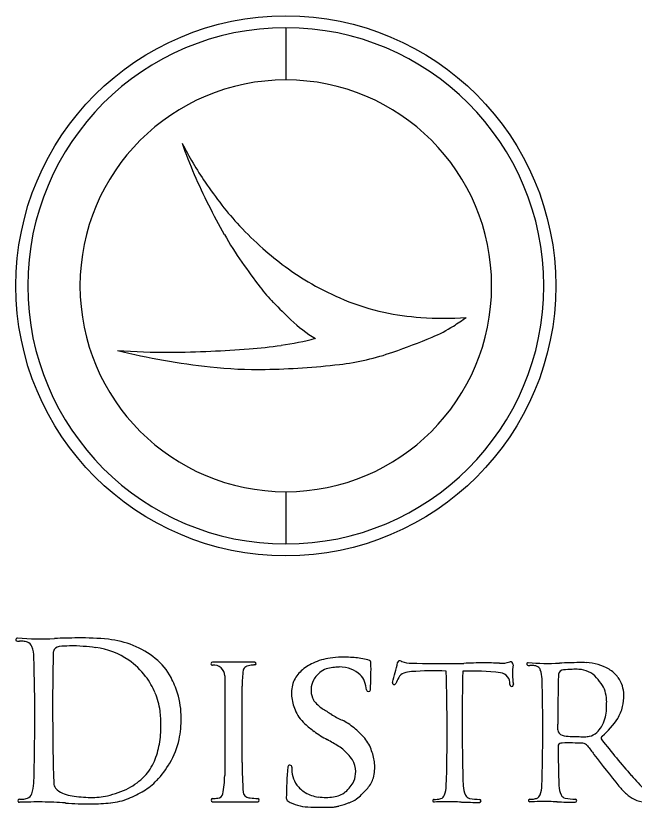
# Model space of a CAD drawing. Extents: x -21.1 to 50.3, y 0 to 22.1.
# Drawn here: x 24.981 to 26.012, y 5.888 to 7.207 of the extents above; entities that cross this region are included whole.
import ezdxf

# ---------------------------------------------------------------- set-up
doc = ezdxf.new("R2010")
doc.units = 0
doc.layers.add('SH_Text', color=7, linetype='Continuous')

msp = doc.modelspace()

# ---------------------------------------------------------------- linework, layer by layer
at = {"layer": 'SH_Text'}
for p, q in [((25.431, 7.1871), (25.431, 7.1)), ((25.431, 7.1871), (25.431, 7.1)), ((25.431, 6.4138), (25.431, 6.3267)), ((25.431, 6.4138), (25.431, 6.3267)), ((25.3791, 6.1295), (25.3086, 6.1295)), ((25.3291, 6.1068), (25.3291, 5.9409)), ((25.3581, 5.9626), (25.3581, 6.0895)), ((25.7251, 6.0259), (25.7251, 6.0135)), ((25.8846, 6.0167), (25.8846, 6.0263)), ((25.8848, 5.9896), (25.8848, 5.9896)), ((25.309, 5.8972), (25.3842, 5.8972)), ((25.8377, 5.897), (25.8377, 5.897))]:
    msp.add_line(p, q, dxfattribs=at)
msp.add_circle((25.431, 6.7569), 0.45, dxfattribs=at)
for centre, radius, start, end in [((25.431, 6.7569), 0.4302, 90, 270), ((25.431, 6.7569), 0.4302, 270, 90), ((25.431, 6.7569), 0.3431, 90, 270), ((25.431, 6.7569), 0.3431, 270, 90), ((26.1018, 7.2959), 0.896, 199.6558, 206.8047), ((25.7705, 7.2552), 0.5749, 206.9644, 214.4794), ((25.9925, 7.4077), 0.8442, 214.4794, 217.6878), ((26.3864, 7.4397), 1.2148, 206.8047, 209.4394), ((25.698, 7.1802), 0.4721, 217.6878, 223.2241), ((25.7873, 7.2641), 0.5946, 223.2241, 228.4195), ((25.8014, 7.1095), 0.543, 209.4394, 215.2462), ((25.759, 7.2322), 0.552, 228.4195, 233.3994), ((26.6448, 7.7055), 1.5758, 215.2462, 217.1177), ((25.6862, 7.1342), 0.4299, 233.3994, 240.4377), ((25.5886, 6.9062), 0.2513, 217.1177, 224.7627), ((25.7196, 7.1929), 0.4975, 240.4377, 247.3582), ((26.9898, 8.2958), 2.2247, 224.7627, 225.8292), ((25.6751, 7.0864), 0.3821, 247.3582, 257.8225), ((25.6868, 7.1407), 0.4376, 257.8225, 265.9502), ((25.5808, 6.8454), 0.2026, 225.8292, 240.3301), ((25.6927, 7.2235), 0.5206, 265.9502, 274.2907), ((25.4608, 7.08), 0.4631, 302.6005, 305.7894), ((25.5893, 6.8792), 0.2247, 292.3898, 302.6005), ((25.3532, 7.1523), 0.4994, 278.0351, 284.7793), ((25.171, 7.8944), 1.3228, 289.3512, 292.3898), ((25.4442, 7.8666), 1.2525, 256.43, 263.6242), ((25.2309, 7.7426), 1.0964, 265.7851, 270.3528), ((25.2268, 8.4069), 1.7608, 270.3528, 272.5795), ((25.2237, 8.475), 1.8289, 272.5795, 274.577), ((25.2988, 7.5375), 0.8885, 274.577, 278.0351), ((25.4726, 7.0357), 0.4126, 276.6516, 289.3512), ((25.3842, 7.3302), 0.7127, 263.6242, 271.0101), ((25.3746, 7.8761), 1.2587, 271.0101, 276.6516), ((24.9836, 6.1673), 0.00269, 85.6429, 267.986), ((24.988, 6.2905), 0.126, 267.986, 269.6056), ((25.023, 6.6834), 0.5149, 265.6429, 272.4818), ((24.9858, 5.9743), 0.1903, 87.8585, 89.6056), ((24.9919, 6.1388), 0.0257, 70.7604, 87.8585), ((24.9964, 6.1516), 0.012, 19.7623, 70.7604), ((25.0978, 4.9579), 1.2123, 90.6415, 92.4818), ((25.0894, 5.7063), 0.4638, 84.3199, 90.6415), ((25.1206, 6.02), 0.1485, 51.3332, 84.3199), ((24.9532, 6.1361), 0.058, 1.7776, 19.7623), ((25.0538, 6.1452), 0.0106, 166.7992, 178.862), ((25.0538, 6.1452), 0.0106, 94.329, 166.7992), ((25.0845, 5.7404), 0.4166, 91.9186, 94.329), ((25.0768, 5.9697), 0.1871, 84.8974, 91.9186), ((25.0415, 5.5742), 0.5842, 82.8496, 84.8974), ((25.0987, 6.0305), 0.1244, 55.5454, 82.8496), ((21.5227, 6.0363), 3.4899, 358.2224, 1.6678), ((29.5362, 6.0562), 4.4939, 178.862, 181.6334), ((25.1015, 6.0345), 0.1195, 36.7351, 55.5454), ((25.1505, 6.0574), 0.1007, 27.6817, 51.3332), ((25.5181, 6.0388), 0.0986, 97.7579, 114.943), ((25.526, 5.9805), 0.1575, 90.9607, 97.7579), ((25.527, 5.9243), 0.2137, 84.4389, 90.9607), ((25.535, 6.0068), 0.1308, 74.3106, 84.4389), ((25.5694, 6.1295), 0.0034, 1.4094, 74.3106), ((25.3086, 6.127), 0.00249, 90, 277.32), ((25.3112, 6.1068), 0.0179, 0, 97.32), ((25.3671, 6.1155), 0.00718, 114.8736, 172.0456), ((25.3765, 6.0951), 0.0297, 95.8947, 114.8736), ((25.3954, 5.9124), 0.2134, 94.3316, 95.8947), ((25.3791, 6.1273), 0.0022, 274.3316, 90), ((25.5093, 6.0576), 0.0779, 114.943, 132.4657), ((25.5238, 6.0243), 0.0974, 92.1779, 105.0764), ((25.5219, 6.074), 0.0477, 67.6502, 92.1779), ((25.0492, 6.1167), 0.5238, 356.3798, 1.4094), ((25.0459, 6.2579), 0.5858, 343.9543, 347.2977), ((25.621, 6.1282), 0.00377, 57.0565, 167.2977), ((25.6263, 6.1364), 0.00594, 237.0565, 249.7887), ((25.641, 6.1761), 0.0483, 249.7887, 269.4589), ((25.7506, 17.7849), 11.6575, 269.45892, 269.81615), ((25.7142, 6.4367), 0.3094, 269.8161, 272.4818), ((25.7721, 5.1013), 1.0273, 90.6415, 92.4818), ((25.765, 5.7355), 0.393, 86.7596, 90.6415), ((25.7899, 6.1764), 0.0485, 266.7596, 287.419), ((25.8057, 6.1261), 0.00418, 350.1932, 107.419), ((25.8959, 6.1105), 0.0873, 170.1932, 191.6899), ((25.8348, 6.1266), 0.00228, 85.6429, 267.986), ((25.8385, 6.231), 0.1067, 267.986, 269.6056), ((25.8681, 6.564), 0.4363, 265.6429, 272.4818), ((25.8367, 5.9631), 0.1612, 87.8585, 89.6056), ((25.8419, 6.1025), 0.0217, 70.7604, 87.8585), ((25.8457, 6.1134), 0.0102, 19.7623, 70.7604), ((25.9315, 5.1017), 1.0273, 90.6415, 92.4818), ((25.9244, 5.7359), 0.393, 88.9596, 90.6415), ((25.9302, 6.0521), 0.0768, 59.0124, 88.9596), ((25.5531, 6.0895), 0.195, 172.0456, 180), ((25.4943, 6.0741), 0.0556, 132.4657, 155.3011), ((25.506, 6.0847), 0.0326, 135.8422, 152.8922), ((25.5865, 6.0066), 0.1448, 133.1374, 135.8422), ((25.5052, 6.0933), 0.026, 105.0764, 133.1374), ((25.5209, 6.0716), 0.0503, 47.6927, 67.6502), ((25.5356, 6.0878), 0.0284, 19.659, 47.6927), ((25.6327, 6.0969), 0.0153, 108.5195, 152.483), ((25.6446, 6.0615), 0.0526, 94.677, 108.5195), ((25.6749, 5.6911), 0.4242, 86.8419, 94.677), ((22.7425, 6.0152), 2.9574, 358.2224, 1.9263), ((29.5333, 6.0321), 3.8083, 178.7595, 180.092), ((25.74, 5.6806), 0.4342, 83.5706, 91.8541), ((25.7866, 6.094), 0.0181, 355.2971, 83.5706), ((25.809, 6.1002), 0.0491, 1.7776, 19.7623), ((29.6928, 6.0325), 3.8083, 178.862, 180.092), ((25.8943, 6.1079), 0.00901, 166.7992, 178.862), ((25.8943, 6.1079), 0.00901, 94.329, 166.7992), ((25.9203, 5.7649), 0.353, 91.9186, 94.329), ((25.9138, 5.9592), 0.1586, 87.9458, 91.9186), ((25.918, 6.0764), 0.0413, 41.4498, 87.9458), ((25.9431, 6.0736), 0.0517, 36.4904, 59.0124), ((25.0859, 6.0229), 0.139, 23.505, 36.7351), ((25.1044, 6.0332), 0.1527, 17.0568, 27.6817), ((25.4956, 6.0784), 0.0552, 160.0161, 185.2805), ((25.509, 6.0831), 0.036, 152.8264, 200.5636), ((25.502, 6.0758), 0.0641, 6.849, 19.659), ((25.6116, 6.0952), 0.00285, 163.9543, 334.4116), ((25.913, 5.9509), 0.3313, 152.483, 154.4116), ((22.9019, 6.0156), 2.9574, 358.2224, 1.6678), ((25.8646, 6.0293), 0.1125, 33.1566, 41.4498), ((25.9442, 6.0744), 0.0504, 18.3247, 36.4904), ((25.5688, 6.0838), 0.00316, 186.849, 356.3798), ((25.8075, 6.0922), 0.00287, 175.2971, 11.6899), ((25.927, 6.07), 0.038, 12.4025, 33.1566), ((25.9442, 6.0745), 0.0503, 0.8515, 18.3247), ((25.1175, 6.0366), 0.1045, 6.7275, 23.505), ((25.1144, 6.0362), 0.1423, 0.2266, 17.0568), ((25.5169, 6.0805), 0.0766, 185.3778, 203.3633), ((25.5034, 6.081), 0.03, 200.5636, 211.2578), ((25.8899, 6.0619), 0.076, 0.6715, 12.4025), ((25.9137, 6.074), 0.0808, 346.8148, 0.8515), ((25.5235, 6.1014), 0.0582, 218.1063, 236.7363), ((25.8119, 6.0609), 0.1539, 355.1956, 0.6715), ((25.929, 6.0704), 0.0651, 328.0114, 346.8148), ((24.99, 6.0216), 0.2329, 0.6041, 6.7275), ((25.4876, 6.0639), 0.0433, 198.551, 216.4094), ((25.8136, 6.5436), 0.5871, 236.7363, 238.5092), ((25.6328, 6.2485), 0.2411, 238.5092, 243.3553), ((25.899, 6.0536), 0.0666, 344.0376, 355.1956), ((25.0784, 6.0361), 0.1783, 348.6268, 0.2266), ((25.516, 6.0849), 0.0786, 216.4094, 227.4631), ((25.4759, 5.9357), 0.109, 50.847, 63.3553), ((25.9138, 6.0494), 0.0512, 327.7207, 344.0376), ((25.8828, 6.0993), 0.1196, 309.1113, 328.0114), ((25.0573, 6.0223), 0.1656, 349.9228, 0.6041), ((25.5935, 6.1693), 0.1932, 227.4631, 233.2852), ((25.5774, 6.1477), 0.1662, 233.2852, 242.187), ((25.4572, 5.9128), 0.1385, 40.5298, 50.847), ((25.8938, 6.0168), 0.00923, 180.1856, 255.4509), ((25.9152, 6.0485), 0.0495, 313.7308, 327.7207), ((25.1328, 6.0251), 0.1227, 328.8631, 348.6268), ((25.5176, 5.9644), 0.0591, 17.0799, 40.5298), ((29.5333, 6.0321), 3.8083, 180.2792, 181.6334), ((25.9067, 6.0664), 0.0605, 255.4509, 268.1519), ((25.9313, 6.8272), 0.8217, 268.1519, 269.8456), ((25.9292, 6.0462), 0.0407, 269.8456, 280.9677), ((25.9321, 6.0308), 0.025, 280.9677, 313.7308), ((25.961, 6.0031), 0.00435, 129.1113, 218.1225), ((25.0868, 6.017), 0.1356, 337.2804, 349.9228), ((25.3772, 5.7683), 0.2627, 57.2732, 62.187), ((25.4801, 5.9283), 0.0725, 48.7163, 57.2732), ((25.89, 5.9897), 0.00518, 96.1813, 180.644), ((29.6928, 6.0325), 3.8083, 180.6446, 181.6334), ((25.8926, 5.9656), 0.0294, 91.4758, 96.1813), ((25.9027, 5.5711), 0.424, 86.8098, 91.4758), ((25.9258, 5.9845), 0.00998, 36.3661, 86.8098), ((26.637, 6.5082), 0.8732, 216.3661, 217.5467), ((27.0776, 6.8793), 1.4237, 218.1225, 221.2578), ((25.4669, 5.9133), 0.0925, 43.0442, 48.7163), ((25.49, 5.9349), 0.0609, 31.4742, 43.0442), ((25.5069, 5.955), 0.0723, 4.6695, 21.7001), ((28.444, 7.8971), 3.1524, 217.5467, 218.7682), ((25.1365, 5.9962), 0.0817, 316.2141, 337.2804), ((25.0899, 6.0511), 0.1729, 316.6969, 328.8631), ((26.0019, 5.9626), 0.6438, 180, 184.4616), ((25.5096, 5.9469), 0.0379, 1.1907, 31.4742), ((26.0411, 5.899), 0.6093, 174.7189, 179.5985), ((25.4377, 5.9547), 0.00334, 356.1283, 174.7189), ((25.4869, 5.9514), 0.046, 176.1283, 195.2204), ((25.4986, 5.9551), 0.0806, 347.0117, 4.1628), ((25.123, 6.0091), 0.1004, 297.1175, 316.2141), ((25.185, 5.9409), 0.1441, 347.6428, 360), ((25.4856, 5.9511), 0.0447, 195.2204, 215.9003), ((25.5071, 5.9468), 0.0404, 337.5392, 1.1907), ((25.5328, 5.9506), 0.0463, 318.5081, 342.8982), ((26.3565, 6.2469), 0.4645, 221.2578, 225.3035), ((24.953, 5.9299), 0.058, 340.2377, 358.2224), ((25.0586, 5.9285), 0.0145, 181.6334, 198.7573), ((25.0586, 5.9285), 0.0145, 198.7573, 233.0825), ((25.1424, 6.0016), 0.1007, 301.0688, 316.6969), ((25.485, 5.9507), 0.0439, 215.9003, 240.5772), ((25.4912, 5.9591), 0.0601, 310.6207, 332.5283), ((25.6494, 5.925), 0.0491, 340.2377, 358.2224), ((25.765, 5.9246), 0.0384, 181.6334, 205.2525), ((25.8088, 5.9254), 0.0491, 340.2377, 358.2224), ((25.9245, 5.925), 0.0384, 181.6334, 205.2525), ((26.064, 5.9857), 0.0998, 218.7682, 229.3302), ((24.9962, 5.9143), 0.012, 289.2396, 340.2377), ((25.082, 5.9596), 0.0534, 233.0825, 262.024), ((25.1026, 6.049), 0.1452, 282.4077, 297.1175), ((25.1006, 6.071), 0.1817, 292.086, 301.0688), ((25.317, 5.912), 0.00897, 275.8469, 347.6428), ((25.3687, 5.9132), 0.00863, 184.4616, 238.9441), ((25.4937, 5.966), 0.0616, 240.5772, 262.1154), ((25.5078, 5.9398), 0.0345, 274.3297, 310.4621), ((25.5152, 5.9508), 0.0593, 304.2944, 315.3471), ((25.3665, 6.0977), 0.2683, 315.3471, 318.5081), ((25.8455, 5.9123), 0.0102, 289.2396, 340.2377), ((25.8987, 5.9128), 0.00988, 205.2525, 258.54), ((26.0422, 5.9604), 0.0664, 229.3302, 242.6024), ((24.9869, 5.8989), 0.00256, 90.3944, 271.2938), ((24.9856, 6.0917), 0.1903, 270.3944, 272.1415), ((25.0171, 4.5612), 1.3355, 89.661, 91.2938), ((24.9917, 5.9272), 0.0257, 272.1415, 289.2396), ((25.0218, 5.3524), 0.5443, 85.604, 89.661), ((25.1093, 6.1544), 0.2501, 262.024, 269.0831), ((25.1073, 6.0276), 0.1233, 269.0831, 282.4077), ((25.128, 6.0034), 0.1088, 275.8096, 292.086), ((25.309, 5.8998), 0.00264, 91.3892, 270), ((25.3062, 6.0178), 0.1153, 271.3892, 275.8469), ((25.3732, 5.9207), 0.0174, 238.9441, 264.1674), ((25.3928, 6.1126), 0.2103, 264.1674, 267.7015), ((25.3842, 5.8998), 0.00262, 270, 87.7015), ((25.4377, 5.9032), 0.00591, 179.5985, 239.6518), ((25.4702, 5.9587), 0.0703, 239.6518, 267.9533), ((25.4967, 5.9876), 0.0833, 262.1154, 279.4993), ((25.4839, 6.0304), 0.1448, 284.1635, 291.4072), ((25.515, 5.9511), 0.0597, 291.4072, 304.2944), ((25.6781, 5.8988), 0.00217, 90.3944, 271.2943), ((25.677, 6.0622), 0.1612, 270.3944, 272.1415), ((25.7037, 4.7652), 1.1317, 89.661, 91.2938), ((25.6822, 5.9228), 0.0217, 272.1415, 289.2396), ((25.686, 5.9119), 0.0102, 289.2396, 340.2377), ((25.7077, 5.4356), 0.4612, 88.0337, 89.661), ((25.7548, 6.8061), 0.9101, 268.0337, 269.9476), ((25.7392, 5.9124), 0.00988, 205.2525, 258.54), ((25.7547, 5.9887), 0.0877, 258.54, 269.5198), ((25.7539, 5.8985), 0.00247, 269.9476, 89.5198), ((25.8376, 5.8992), 0.00217, 90.3944, 271.2938), ((25.8365, 6.0626), 0.1612, 270.3944, 272.1415), ((25.8632, 4.7656), 1.1317, 89.661, 91.2938), ((25.8417, 5.9232), 0.0217, 272.1415, 289.2396), ((25.8672, 5.4361), 0.4612, 88.0337, 89.661), ((25.9142, 6.8065), 0.9101, 268.0337, 269.9476), ((25.9142, 5.9891), 0.0877, 258.54, 269.5198), ((25.9134, 5.8989), 0.00247, 269.9476, 89.5198), ((26.0329, 5.9424), 0.0462, 242.6024, 266.5374), ((25.105, 6.435), 0.5416, 265.604, 270.141), ((25.1056, 6.2242), 0.3307, 270.141, 275.8096), ((25.494, 6.623), 0.735, 267.9533, 271.0092), ((25.5061, 5.9359), 0.0478, 271.0092, 278.9688), ((25.5032, 5.9538), 0.0659, 278.9688, 284.1635)]:
    msp.add_arc(centre, radius, start, end, dxfattribs=at)

doc.saveas('drawing.dxf')
